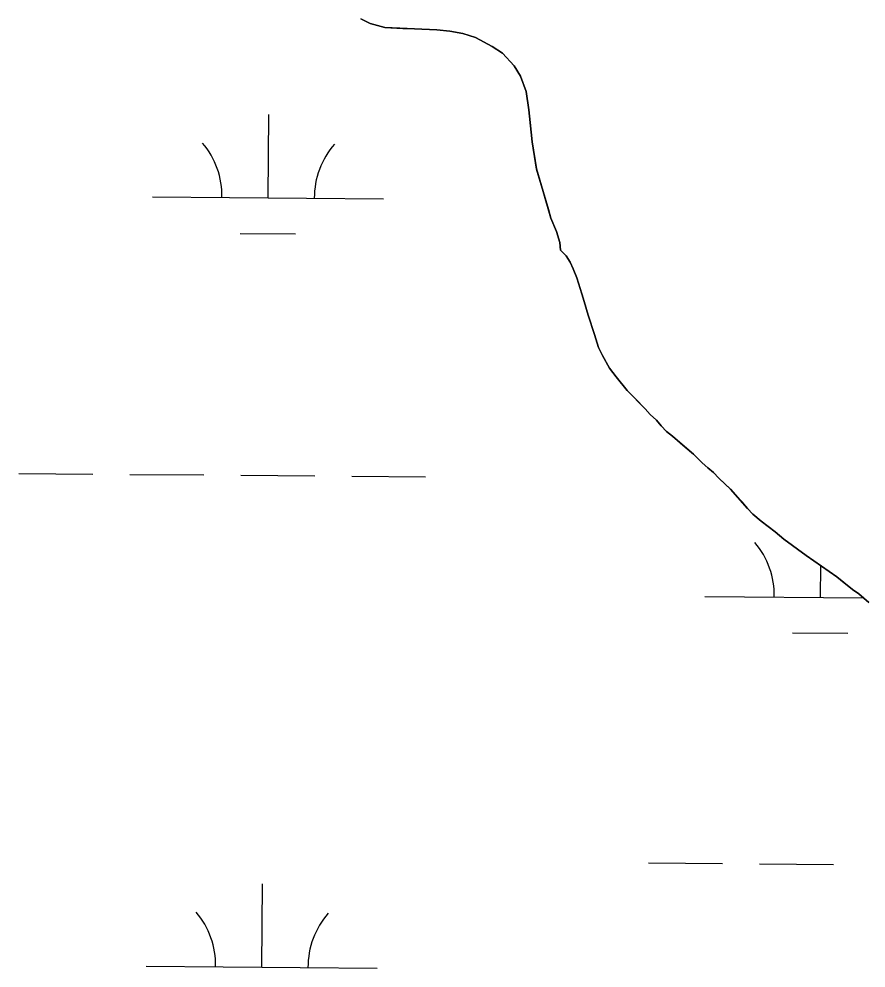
# Model space of a CAD drawing. Extents: x 3271442 to 3309282, y 752266 to 777610.
# Drawn here: x 3303895.3 to 3304261.9, y 759005.2 to 759415.7 of the extents above; entities that cross this region are included whole.
import ezdxf

# ---------------------------------------------------------------- set-up
doc = ezdxf.new("R2010")
doc.units = 0
for name, color, linetype in [('V-SITE-VEGE', 7, 'Continuous'), ('V-TOPO-SHOR', 7, 'Continuous'), ('V-WETL-SWMP', 7, 'Continuous')]:
    doc.layers.add(name, color=color, linetype=linetype)

msp = doc.modelspace()

# ---------------------------------------------------------------- linework, layer by layer
at = {"layer": 'V-SITE-VEGE'}
for p, q in [((3304043.26, 759415.69), (3304047.3, 759413.77)), ((3304047.3, 759413.77), (3304053.69, 759411.95)), ((3304053.69, 759411.95), (3304076.19, 759411.07)), ((3304076.19, 759411.07), (3304081.84, 759410.45)), ((3304081.84, 759410.45), (3304087.48, 759409.45)), ((3304087.48, 759409.45), (3304092.9, 759407.67)), ((3304092.9, 759407.67), (3304100.19, 759403.85)), ((3304100.19, 759403.85), (3304104.58, 759400.94)), ((3304104.58, 759400.94), (3304109.66, 759395.45)), ((3304109.66, 759395.45), (3304112.42, 759391.03)), ((3304112.42, 759391.03), (3304114.9, 759384.27)), ((3304114.9, 759384.27), (3304115.96, 759376.4)), ((3304115.96, 759376.4), (3304117.38, 759362.63)), ((3304117.38, 759362.63), (3304119.26, 759350.81)), ((3304119.26, 759350.81), (3304122.21, 759341.09)), ((3304122.21, 759341.09), (3304125.48, 759329.6)), ((3304125.48, 759329.6), (3304128, 759323.82)), ((3304128, 759323.82), (3304129.38, 759319.06)), ((3304129.38, 759319.06), (3304129.63, 759315.72)), ((3304129.63, 759315.72), (3304132.08, 759313.28)), ((3304132.08, 759313.28), (3304133.93, 759310.46)), ((3304133.93, 759310.46), (3304135.19, 759307.67)), ((3304135.19, 759307.67), (3304136.8, 759303.69)), ((3304136.8, 759303.69), (3304138.88, 759296.75)), ((3304138.88, 759296.75), (3304139.93, 759293.57)), ((3304139.93, 759293.57), (3304141.65, 759287.63)), ((3304141.65, 759287.63), (3304144.46, 759279.3)), ((3304144.46, 759279.3), (3304146.19, 759273.55)), ((3304146.19, 759273.55), (3304147.82, 759270.15)), ((3304147.82, 759270.15), (3304150.94, 759264.74)), ((3304150.94, 759264.74), (3304153.73, 759260.91)), ((3304153.73, 759260.91), (3304158.59, 759255.04)), ((3304158.59, 759255.04), (3304166.31, 759247.09)), ((3304166.31, 759247.09), (3304168.56, 759244.65)), ((3304168.56, 759244.65), (3304171.21, 759242.2)), ((3304171.21, 759242.2), (3304173.27, 759239.77)), ((3304173.27, 759239.77), (3304175.52, 759237.33)), ((3304175.52, 759237.33), (3304178.18, 759235.26)), ((3304178.18, 759235.26), (3304187.28, 759227.46)), ((3304187.28, 759227.46), (3304191.05, 759223.79)), ((3304191.05, 759223.79), (3304193.51, 759221.54)), ((3304193.51, 759221.54), (3304195.98, 759219.48)), ((3304195.98, 759219.48), (3304198.23, 759217.04)), ((3304198.23, 759217.04), (3304203.33, 759212.33)), ((3304203.33, 759212.33), (3304210.65, 759204.02)), ((3304210.65, 759204.02), (3304212.9, 759201.58)), ((3304212.9, 759201.58), (3304216.5, 759198.5)), ((3304216.5, 759198.5), (3304222.59, 759193.95)), ((3304222.59, 759193.95), (3304226.38, 759190.66)), ((3304226.38, 759190.66), (3304236.09, 759183.62)), ((3304236.09, 759183.62), (3304249.25, 759174.48)), ((3304249.25, 759174.48), (3304256.08, 759168.93)), ((3304256.08, 759168.93), (3304258.75, 759167.06)), ((3304258.75, 759167.06), (3304263.11, 759163.36))]:
    msp.add_line(p, q, dxfattribs=at)
at = {"layer": 'V-TOPO-SHOR'}
msp.add_lwpolyline([(3304043.26, 759415.69), (3304047.3, 759413.77), (3304053.69, 759411.95), (3304061.52, 759411.64), (3304067.38, 759411.41), (3304076.19, 759411.07), (3304081.84, 759410.45), (3304087.48, 759409.45), (3304092.9, 759407.67), (3304100.19, 759403.85), (3304104.58, 759400.94), (3304109.66, 759395.45), (3304112.42, 759391.03), (3304114.9, 759384.27), (3304115.96, 759376.4), (3304116.52, 759370.89), (3304117.38, 759362.63), (3304118.15, 759357.51), (3304119.26, 759350.8), (3304120.48, 759346.84), (3304122.21, 759341.09), (3304124.45, 759333.36), (3304125.48, 759329.6), (3304128, 759323.82), (3304129.37, 759319.06), (3304129.63, 759315.72), (3304132.08, 759313.28), (3304133.93, 759310.46), (3304135.19, 759307.67), (3304136.8, 759303.69), (3304137.66, 759300.72), (3304138.88, 759296.75), (3304139.93, 759293.57), (3304141.65, 759287.63), (3304144.46, 759279.29), (3304146.19, 759273.55), (3304147.82, 759270.15), (3304150.94, 759264.74), (3304153.73, 759260.91), (3304158.59, 759255.04), (3304162.17, 759251.37), (3304166.31, 759247.09), (3304168.56, 759244.65), (3304171.21, 759242.2), (3304173.27, 759239.77), (3304175.52, 759237.33), (3304178.18, 759235.26), (3304183.68, 759230.54), (3304187.28, 759227.46), (3304191.05, 759223.79), (3304193.51, 759221.54), (3304195.98, 759219.48), (3304198.23, 759217.04), (3304201.06, 759214.38), (3304203.33, 759212.33), (3304206.15, 759209.09), (3304208.21, 759206.85), (3304210.65, 759204.02), (3304212.9, 759201.58), (3304216.5, 759198.5), (3304219.93, 759196.01), (3304222.59, 759193.95), (3304226.38, 759190.66), (3304229.05, 759188.8), (3304233.05, 759185.9), (3304236.09, 759183.62), (3304240.86, 759180.3), (3304243.53, 759178.43), (3304246.2, 759176.57), (3304249.25, 759174.48), (3304251.71, 759172.43), (3304256.08, 759168.93), (3304258.75, 759167.06), (3304263.11, 759163.36)], dxfattribs=at)
at = {"layer": 'V-WETL-SWMP'}
for p, q in [((3304047.3, 759413.77), (3304043.26, 759415.69)), ((3304053.7, 759411.95), (3304047.3, 759413.77)), ((3304076.19, 759411.07), (3304053.7, 759411.95)), ((3304081.84, 759410.45), (3304076.19, 759411.07)), ((3304087.49, 759409.45), (3304081.84, 759410.45)), ((3304092.9, 759407.67), (3304087.49, 759409.45)), ((3304100.19, 759403.85), (3304092.9, 759407.67)), ((3304104.58, 759400.94), (3304100.19, 759403.85)), ((3304109.66, 759395.45), (3304104.58, 759400.94)), ((3304112.42, 759391.03), (3304109.66, 759395.45)), ((3304114.9, 759384.27), (3304112.42, 759391.03)), ((3304115.96, 759376.4), (3304114.9, 759384.27)), ((3304003.15, 759338.31), (3304003.45, 759374.31)), ((3304117.38, 759362.63), (3304115.96, 759376.4)), ((3304119.26, 759350.8), (3304117.38, 759362.63)), ((3304122.21, 759341.09), (3304119.26, 759350.8)), ((3304125.48, 759329.6), (3304122.21, 759341.09)), ((3303953.15, 759338.73), (3304053.15, 759337.9)), ((3304128, 759323.82), (3304125.48, 759329.6)), ((3304129.38, 759319.06), (3304128, 759323.82)), ((3303991.02, 759322.98), (3304015.02, 759322.78)), ((3304129.64, 759315.72), (3304129.38, 759319.06)), ((3304132.09, 759313.28), (3304129.64, 759315.72)), ((3304133.93, 759310.46), (3304132.09, 759313.28)), ((3304135.2, 759307.67), (3304133.93, 759310.46)), ((3304136.8, 759303.69), (3304135.2, 759307.67)), ((3304138.88, 759296.75), (3304136.8, 759303.69)), ((3304139.93, 759293.57), (3304138.88, 759296.75)), ((3304141.66, 759287.63), (3304139.93, 759293.57)), ((3304144.46, 759279.29), (3304141.66, 759287.63)), ((3304146.19, 759273.54), (3304144.46, 759279.29)), ((3304147.82, 759270.15), (3304146.19, 759273.54)), ((3304150.94, 759264.74), (3304147.82, 759270.15)), ((3304153.73, 759260.91), (3304150.94, 759264.74)), ((3304158.59, 759255.03), (3304153.73, 759260.91)), ((3304166.31, 759247.09), (3304158.59, 759255.03)), ((3304168.56, 759244.65), (3304166.31, 759247.09)), ((3304171.21, 759242.2), (3304168.56, 759244.65)), ((3304173.27, 759239.77), (3304171.21, 759242.2)), ((3304175.52, 759237.33), (3304173.27, 759239.77)), ((3304178.18, 759235.26), (3304175.52, 759237.33)), ((3304187.28, 759227.46), (3304178.18, 759235.26)), ((3304191.05, 759223.79), (3304187.28, 759227.46)), ((3304193.51, 759221.54), (3304191.05, 759223.79)), ((3304195.98, 759219.48), (3304193.51, 759221.54)), ((3303895.32, 759219.13), (3303927.32, 759218.86)), ((3303943.32, 759218.73), (3303975.32, 759218.47)), ((3303991.32, 759218.34), (3304023.32, 759218.07)), ((3304039.32, 759217.94), (3304071.32, 759217.68)), ((3304198.23, 759217.04), (3304195.98, 759219.48)), ((3304203.34, 759212.33), (3304198.23, 759217.04)), ((3304210.65, 759204.02), (3304203.34, 759212.33)), ((3304212.9, 759201.58), (3304210.65, 759204.02)), ((3304216.5, 759198.5), (3304212.9, 759201.58)), ((3304222.59, 759193.95), (3304216.5, 759198.5)), ((3304226.38, 759190.66), (3304222.59, 759193.95)), ((3304236.09, 759183.62), (3304226.38, 759190.66)), ((3304249.25, 759174.49), (3304236.09, 759183.62)), ((3304242.21, 759165.53), (3304242.32, 759179.3)), ((3304256.08, 759168.93), (3304249.25, 759174.49)), ((3304258.75, 759167.06), (3304256.08, 759168.93)), ((3304192.21, 759165.94), (3304260.74, 759165.37)), ((3304263.11, 759163.36), (3304258.75, 759167.06)), ((3304230.08, 759150.19), (3304254.08, 759150)), ((3304167.85, 759050.7), (3304199.85, 759050.44)), ((3304215.85, 759050.31), (3304247.85, 759050.04)), ((3304000.41, 759005.65), (3304000.71, 759041.65)), ((3303950.41, 759006.06), (3304050.41, 759005.24))]:
    msp.add_line(p, q, dxfattribs=at)
for centre, start, end in [((3303947.91, 759339.24), 358.7563, 40.2999), ((3304058.4, 759338.33), 138.7563, 180.2999), ((3304186.97, 759166.46), 358.7563, 40.2999), ((3303945.17, 759006.58), 358.7563, 40.2999), ((3304055.66, 759005.67), 138.7563, 180.2999)]:
    msp.add_arc(centre, 35.25, start, end, dxfattribs=at)

doc.saveas('drawing.dxf')
